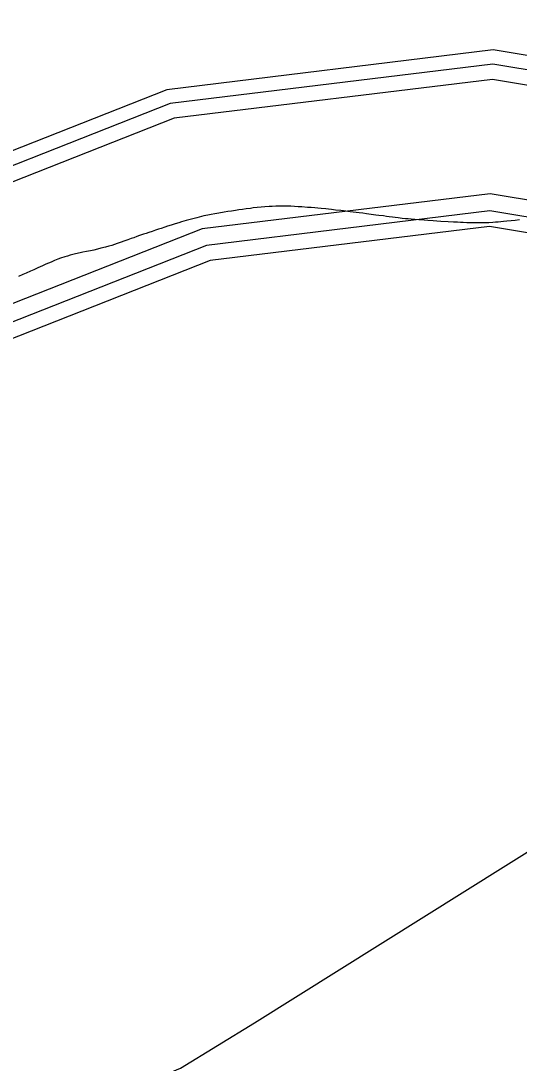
# Model space of a CAD drawing. Extents: x 2260773 to 2342389, y 552869 to 618546.
# Drawn here: x 2296493 to 2297029, y 608767 to 609888 of the extents above; entities that cross this region are included whole.
import ezdxf

# ---------------------------------------------------------------- set-up
doc = ezdxf.new("R2010")
doc.units = 0
for name, color, linetype in [('Exist Boundary Political City Limit New', 7, 'Continuous'), ('Exist Hydrographic Buffer Line', 7, 'Continuous'), ('Exist Hydrographic River Shore', 7, 'Continuous'), ('Exist Utilities Electrical Transmission Line', 7, 'Continuous'), ('Map Preparation Boundary City Limit Buffer Line', 7, 'Continuous')]:
    doc.layers.add(name, color=color, linetype=linetype)

msp = doc.modelspace()

# ---------------------------------------------------------------- linework, layer by layer
at = {"layer": 'Exist Boundary Political City Limit New'}
for points in [[(2296898.8, 609675.8), (2296895.8, 609676.1), (2296892.8, 609676.5), (2296889.2, 609676.9), (2296886.5, 609677.2), (2296883, 609677.8), (2296878, 609678.4), (2296875, 609678.8), (2296869.8, 609679.5), (2296865, 609680.1), (2296861, 609680.7), (2296857, 609681.1), (2296853.8, 609681.6), (2296850.5, 609681.9), (2296847.2, 609682.4), (2296840.2, 609683.2), (2296837.2, 609683.6), (2296831.5, 609684.2), (2296827.2, 609684.8), (2296824.2, 609685.1), (2296821.2, 609685.4), (2296816.2, 609685.9), (2296812.5, 609686.2), (2296809.5, 609686.5), (2296805.5, 609686.8), (2296801.5, 609687.1), (2296795.5, 609687.6), (2296791.5, 609687.8), (2296787.5, 609688), (2296783.5, 609688.2), (2296779, 609688.3), (2296773.5, 609688.3), (2296770.5, 609688.2), (2296767.5, 609688.2), (2296763.5, 609688.1), (2296760.2, 609687.9), (2296755.5, 609687.5), (2296751.5, 609687.2), (2296747.5, 609686.8), (2296743.2, 609686.4), (2296740.2, 609686), (2296735.5, 609685.4), (2296731.5, 609684.8), (2296727.8, 609684.3), (2296724.2, 609683.8), (2296719.8, 609683.1), (2296715.8, 609682.5), (2296711.8, 609681.9), (2296706.2, 609681), (2296702, 609680.2), (2296698, 609679.4), (2296694.2, 609678.6), (2296690.2, 609677.8), (2296685.2, 609676.7), (2296682.5, 609675.9), (2296679.5, 609675.2), (2296676.8, 609674.5), (2296671, 609672.9), (2296666, 609671.4), (2296663.2, 609670.6), (2296659.2, 609669.4), (2296655, 609668.1), (2296651, 609666.8), (2296648, 609665.8), (2296644.2, 609664.5), (2296641.2, 609663.5), (2296638, 609662.4), (2296634.5, 609661.3), (2296631, 609660.1), (2296628, 609659.1), (2296625.2, 609658.1), (2296621, 609656.7), (2296618.2, 609655.8), (2296614.8, 609654.5), (2296612, 609653.5), (2296608.2, 609652.1), (2296604, 609650.6), (2296601.2, 609649.7), (2296596.8, 609648.2), (2296594, 609647.2), (2296591, 609646.2), (2296588, 609645.2), (2296584.2, 609644.2), (2296579.5, 609643.1), (2296575.8, 609642.1), (2296571.8, 609641.2), (2296568.2, 609640.4), (2296564, 609639.6), (2296560, 609638.8), (2296557, 609638.1), (2296552, 609637.1), (2296546.5, 609635.6), (2296543.5, 609634.7), (2296540.8, 609633.8), (2296536, 609632.4), (2296533.2, 609631.4), (2296529.5, 609629.9), (2296525.8, 609628.2), (2296523, 609627.1)], [(2297029.2, 609673.6), (2297024.5, 609673.1), (2297020.5, 609672.7), (2297015.8, 609672.2), (2297012, 609671.8), (2297006.5, 609671.3), (2297003.5, 609671.1), (2297000.5, 609670.9), (2296996.5, 609670.6), (2296993.5, 609670.4), (2296986.5, 609670.4), (2296982.5, 609670.4), (2296978.5, 609670.5), (2296975.8, 609670.5), (2296972.8, 609670.6), (2296968.8, 609670.8), (2296965.8, 609670.9), (2296962.8, 609671), (2296958.5, 609671.2), (2296952.8, 609671.5), (2296944.8, 609672), (2296940.5, 609672.2), (2296936.5, 609672.6), (2296930.8, 609673), (2296926.8, 609673.3), (2296921, 609673.8), (2296916.8, 609674.1), (2296912.8, 609674.4), (2296909.8, 609674.7), (2296906.8, 609674.9), (2296903.2, 609675.2), (2296898.8, 609675.8)], [(2296507.2, 609620.1), (2296503.8, 609618.5), (2296499.2, 609616.4), (2296495.5, 609614.8), (2296491, 609612.6)], [(2296523, 609627.1), (2296520.2, 609625.9), (2296516.5, 609624.3), (2296511.5, 609622), (2296507.2, 609620.1)]]:
    msp.add_lwpolyline(points, dxfattribs=at)
at = {"layer": 'Exist Hydrographic Buffer Line'}
for points in [[(2297540.2, 609590.8), (2297284.1, 609777.4), (2297000.4, 609824.5), (2296658.1, 609782.8), (2295759.9, 609428.4), (2295555, 609152.8), (2295524.9, 608980.3), (2295315, 609229.1), (2295191, 609280.4), (2295161.8, 609316), (2295176.5, 609563), (2294975.4, 609755.3), (2294519.1, 609626.5), (2294269.3, 609623.1), (2293959, 609705.9), (2293832.6, 609797.3), (2292835, 610760.6), (2292828, 610955.4), (2292865.2, 611088.2), (2292917.1, 611585.2)], [(2297549.9, 609604.1), (2297290.6, 609792.9), (2297000.7, 609841.1), (2296654, 609798.8), (2295749.5, 609442), (2295539.5, 609159.4), (2295514.8, 609017.8), (2295325, 609242.7), (2295201.1, 609294), (2295178.6, 609321.4), (2295193.3, 609569.6), (2294980, 609773.7), (2294516.7, 609642.9), (2294271.4, 609639.6), (2293966.2, 609721), (2293843.1, 609809.9), (2292851.1, 610767.8), (2292844.5, 610953.4), (2292881.4, 611085.1), (2292933.2, 611581.1)], [(2297477.3, 609486.3), (2297235.8, 609662.2), (2296997.7, 609701.7), (2296688.3, 609664), (2295836.8, 609328.1), (2295669.8, 609103.4), (2295638.4, 608923.6), (2295546.3, 608836.3), (2295467.9, 608859.4), (2295241.2, 609128.1), (2295116.4, 609179.7), (2295037.7, 609275.7), (2295051.8, 609514), (2294941.6, 609619.5), (2294536.8, 609505.2), (2294254.2, 609501.4), (2293906.1, 609594.3), (2293754.4, 609703.8), (2292680.6, 610675.6)], [(2297461.5, 609475.2), (2297228.5, 609644.9), (2296997.3, 609683.3), (2296692.8, 609646.2), (2295848.3, 609313), (2295687, 609096), (2295655.3, 608914.5), (2295551.3, 608815.8), (2295457.5, 608843.4), (2295230.1, 609112.9), (2295105.1, 609164.6), (2295019.1, 609269.7), (2295033.1, 609506.7), (2294936.5, 609599.1), (2294539.4, 609487), (2294251.9, 609483.1), (2293898.1, 609577.5), (2293742.6, 609689.8), (2292655.1, 610653.7)]]:
    msp.add_lwpolyline(points, dxfattribs=at)
at = {"layer": 'Exist Hydrographic River Shore'}
for points in [[(2297558.8, 609616.3), (2297296.6, 609807.3), (2297001, 609856.4), (2296650.3, 609813.6), (2295739.9, 609454.5), (2295525.2, 609165.6), (2295505.4, 609052.3), (2295334.2, 609255.3), (2295210.4, 609306.5), (2295194.1, 609326.4), (2295208.8, 609575.7), (2294984.2, 609790.6), (2294514.5, 609658), (2294273.3, 609654.7), (2293972.8, 609734.9), (2293852.9, 609821.5), (2292866, 610774.5), (2292859.7, 610951.6), (2292896.3, 611082.3), (2292948, 611577.2)], [(2297448.9, 609463.7), (2297221.9, 609629), (2296996.9, 609666.4), (2296696.9, 609629.8), (2295858.9, 609299.2), (2295702.8, 609089.2), (2295670.9, 608906.2), (2295555.8, 608797.1), (2295448, 608828.8), (2295219.9, 609099), (2295094.9, 609150.7), (2295002, 609264.1), (2295015.9, 609499.9), (2294931.8, 609580.4), (2294541.8, 609470.3), (2294249.8, 609466.3), (2293890.8, 609562.1), (2293731.9, 609676.9), (2292611.3, 610624.5)]]:
    msp.add_lwpolyline(points, dxfattribs=at)
at = {"layer": 'Exist Utilities Electrical Transmission Line'}
msp.add_lwpolyline([(2292810.1, 607147.4), (2296665, 608761.6), (2296744.4, 608810.4), (2297469.8, 609264.6)], dxfattribs=at)
at = {"layer": 'Map Preparation Boundary City Limit Buffer Line'}
for points in [[(2296898.8, 609675.8), (2296895.8, 609676.1), (2296892.8, 609676.5), (2296889.2, 609676.9), (2296886.5, 609677.2), (2296883, 609677.8), (2296878, 609678.4), (2296875, 609678.8), (2296869.8, 609679.5), (2296865, 609680.1), (2296861, 609680.7), (2296857, 609681.1), (2296853.8, 609681.6), (2296850.5, 609681.9), (2296847.2, 609682.4), (2296840.2, 609683.2), (2296837.2, 609683.6), (2296831.5, 609684.2), (2296827.2, 609684.8), (2296824.2, 609685.1), (2296821.2, 609685.4), (2296816.2, 609685.9), (2296812.5, 609686.2), (2296809.5, 609686.5), (2296805.5, 609686.8), (2296801.5, 609687.1), (2296795.5, 609687.6), (2296791.5, 609687.8), (2296787.5, 609688), (2296783.5, 609688.2), (2296779, 609688.3), (2296773.5, 609688.3), (2296770.5, 609688.2), (2296767.5, 609688.2), (2296763.5, 609688.1), (2296760.2, 609687.9), (2296755.5, 609687.5), (2296751.5, 609687.2), (2296747.5, 609686.8), (2296743.2, 609686.4), (2296740.2, 609686), (2296735.5, 609685.4), (2296731.5, 609684.8), (2296727.8, 609684.3), (2296724.2, 609683.8), (2296719.8, 609683.1), (2296715.8, 609682.5), (2296711.8, 609681.9), (2296706.2, 609681), (2296702, 609680.2), (2296698, 609679.4), (2296694.2, 609678.6), (2296690.2, 609677.8), (2296685.2, 609676.7), (2296682.5, 609675.9), (2296679.5, 609675.2), (2296676.8, 609674.5), (2296671, 609672.9), (2296666, 609671.4), (2296663.2, 609670.6), (2296659.2, 609669.4), (2296655, 609668.1), (2296651, 609666.8), (2296648, 609665.8), (2296644.2, 609664.5), (2296641.2, 609663.5), (2296638, 609662.4), (2296634.5, 609661.3), (2296631, 609660.1), (2296628, 609659.1), (2296625.2, 609658.1), (2296621, 609656.7), (2296618.2, 609655.8), (2296614.8, 609654.5), (2296612, 609653.5), (2296608.2, 609652.1), (2296604, 609650.6), (2296601.2, 609649.7), (2296596.8, 609648.2), (2296594, 609647.2), (2296591, 609646.2), (2296588, 609645.2), (2296584.2, 609644.2), (2296579.5, 609643.1), (2296575.8, 609642.1), (2296571.8, 609641.2), (2296568.2, 609640.4), (2296564, 609639.6), (2296560, 609638.8), (2296557, 609638.1), (2296552, 609637.1), (2296546.5, 609635.6), (2296543.5, 609634.7), (2296540.8, 609633.8), (2296536, 609632.4), (2296533.2, 609631.4), (2296529.5, 609629.9), (2296525.8, 609628.2), (2296523, 609627.1)], [(2297029.2, 609673.6), (2297024.5, 609673.1), (2297020.5, 609672.7), (2297015.8, 609672.2), (2297012, 609671.8), (2297006.5, 609671.3), (2297003.5, 609671.1), (2297000.5, 609670.9), (2296996.5, 609670.6), (2296993.5, 609670.4), (2296986.5, 609670.4), (2296982.5, 609670.4), (2296978.5, 609670.5), (2296975.8, 609670.5), (2296972.8, 609670.6), (2296968.8, 609670.8), (2296965.8, 609670.9), (2296962.8, 609671), (2296958.5, 609671.2), (2296952.8, 609671.5), (2296944.8, 609672), (2296940.5, 609672.2), (2296936.5, 609672.6), (2296930.8, 609673), (2296926.8, 609673.3), (2296921, 609673.8), (2296916.8, 609674.1), (2296912.8, 609674.4), (2296909.8, 609674.7), (2296906.8, 609674.9), (2296903.2, 609675.2), (2296898.8, 609675.8)], [(2296507.2, 609620.1), (2296503.8, 609618.5), (2296499.2, 609616.4), (2296495.5, 609614.8), (2296491, 609612.6)], [(2296523, 609627.1), (2296520.2, 609625.9), (2296516.5, 609624.3), (2296511.5, 609622), (2296507.2, 609620.1)]]:
    msp.add_lwpolyline(points, dxfattribs=at)

doc.saveas('drawing.dxf')
